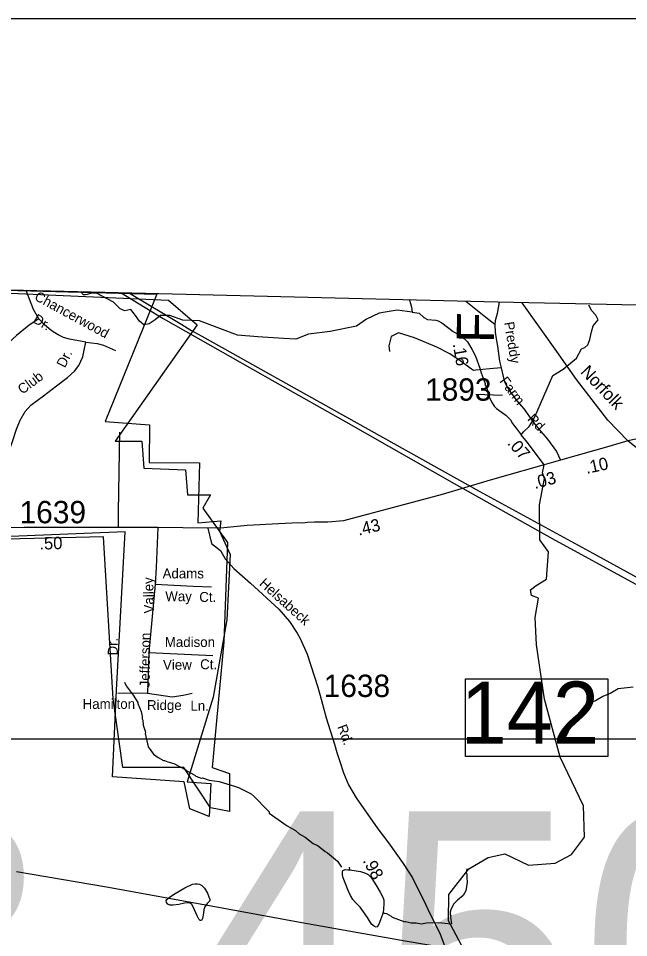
# Model space of a CAD drawing. Extents: x 1551653 to 1702041, y 811336 to 920032.
# Drawn here: x 1606239 to 1610273, y 912119 to 918192 of the extents above; entities that cross this region are included whole.
import ezdxf

# ---------------------------------------------------------------- set-up
doc = ezdxf.new("R2010")
doc.units = 0
for name, color, linetype in [('Old_Level_10', 7, 'Continuous'), ('Old_Level_11', 7, 'Continuous'), ('Old_Level_14', 7, 'Continuous'), ('Old_Level_17', 7, 'Continuous'), ('Old_Level_22', 7, 'Continuous'), ('Old_Level_3', 7, 'Continuous'), ('Old_Level_31', 7, 'Continuous'), ('Old_Level_32', 7, 'Continuous'), ('Old_Level_35', 7, 'Continuous'), ('Old_Level_44', 7, 'Continuous'), ('Old_Level_48', 7, 'Continuous'), ('Old_Level_49', 7, 'Continuous'), ('Old_Level_50', 7, 'Continuous'), ('Old_Level_52', 7, 'Continuous'), ('Old_Level_56', 7, 'Continuous'), ('Old_Level_59', 7, 'Continuous'), ('Old_Level_62', 7, 'Continuous'), ('Old_Level_63', 7, 'Continuous'), ('Old_Level_8', 7, 'Continuous')]:
    doc.layers.add(name, color=color, linetype=linetype)

msp = doc.modelspace()

# ---------------------------------------------------------------- linework, layer by layer
at = {"layer": 'Old_Level_11'}
msp.add_line((1609262.692, 915708.893), (1609439.691, 915703.18), dxfattribs=at)
at = {"layer": 'Old_Level_3'}
msp.add_lwpolyline([(1611286.614, 910514.524), (1604450.097, 910514.524), (1604450.097, 913433.125), (1611286.614, 913433.125), (1611286.614, 910514.524)], dxfattribs=at)
at = {"layer": 'Old_Level_31'}
for p, q in [((1609630.586, 915522.549), (1609630.586, 915522.549)), ((1609715.491, 915242.225), (1609715.491, 915242.225))]:
    msp.add_line(p, q, dxfattribs=at)
msp.add_lwpolyline([(1609195.439, 913828.538), (1610134.789, 913828.538), (1610134.789, 913315.197), (1609195.439, 913315.197), (1609195.439, 913828.538)], dxfattribs=at)
at = {"layer": 'Old_Level_32'}
msp.add_line((1609822.826, 915272.355), (1609715.491, 915242.225), dxfattribs=at)
for points in [[(1609416.123, 916316.536), (1609403.371, 916242.608), (1609391.602, 916193.177), (1609387.837, 916168.697), (1609390.66, 916117.854), (1609397.252, 916075.485), (1609406.196, 916025.113), (1609418.436, 915926.252), (1609429.734, 915881.999), (1609450.92, 915796.79), (1609465.042, 915763.837), (1609492.347, 915723.35), (1609534.245, 915665.446), (1609581.322, 915608.953), (1609636.873, 915529.865)], [(1609636.873, 915529.865), (1609660.882, 915500.206), (1609692.894, 915462.545), (1609736.204, 915411.701), (1609796.463, 915330.73), (1609822.826, 915272.355)], [(1610267.437, 915400.771), (1610141.326, 915364.338), (1609822.826, 915272.355)], [(1610321.18, 915411.948), (1610267.437, 915400.771)], [(1609715.491, 915242.225), (1609435.811, 915162.857), (1609336.315, 915134.404), (1609039.602, 915045.488), (1608388.245, 914872.497), (1608284.689, 914864.039), (1608251.932, 914862.981), (1608196.983, 914862.981), (1608149.432, 914861.924), (1608118.681, 914857.83), (1608090.672, 914858.2), (1607959.189, 914851.439), (1607751.057, 914841.973), (1607596.534, 914826.196), (1607492.508, 914823.727)], [(1607492.508, 914823.727), (1607160.44, 914829.152), (1606902.027, 914829.152), (1606568.972, 914828.207), (1606277.017, 914827.262), (1605951.993, 914826.317), (1605721.453, 914824.427), (1605425.718, 914817.814), (1605200.375, 914800.806), (1605084.15, 914781.102), (1604964.798, 914764.051), (1604852.505, 914747.228)], [(1607492.508, 914823.727), (1607516.379, 914723.13), (1607574.279, 914676.088), (1607605.458, 914621.287), (1607663.093, 914557.039), (1607772.695, 914460.665), (1607961.662, 914287.76), (1608031.58, 914206.504), (1608082.129, 914129.972), (1608101.026, 914094.068), (1608147.322, 913992.026), (1608218.185, 913772.824), (1608239.916, 913695.347), (1608257.868, 913627.319), (1608274.403, 913571.573), (1608327.786, 913397.723), (1608343.848, 913342.923), (1608363.69, 913283.398), (1608388.256, 913207.811), (1608422.27, 913128.445), (1608472.346, 913043.409), (1608615.961, 912838.38), (1608685.267, 912745.523), (1608782.538, 912608.117), (1608843.57, 912514.603), (1608931.304, 912339.029), (1608958.466, 912279.036), (1609025.076, 912148.649), (1609054.366, 912071.172)]]:
    msp.add_lwpolyline(points, dxfattribs=at)
at = {"layer": 'Old_Level_35'}
for p, q in [((1607142.961, 914454.997), (1607101.43, 914002.306)), ((1607101.43, 914002.306), (1607091.97, 913734.091)), ((1607101.43, 914002.306), (1607524.003, 913983.373)), ((1607091.97, 913734.091), (1606896.451, 913730.936))]:
    msp.add_line(p, q, dxfattribs=at)
for points in [[(1606374.335, 916206.725), (1606339.376, 916269.084), (1606313.393, 916336.167), (1606290.62, 916393.596)], [(1609387.837, 916168.697), (1609328.049, 916215.303), (1609197.234, 916321.907)], [(1606374.335, 916206.725), (1606310.087, 916164.207), (1606227.885, 916096.178), (1606172.14, 916046.102), (1606058.287, 915897.763), (1605898.137, 915669.112), (1605857.036, 915619.035), (1605806.015, 915577.463), (1605757.829, 915545.338), (1605706.808, 915516.993), (1605687.911, 915504.711)], [(1606685.187, 916053.661), (1606577.948, 916071.612), (1606538.265, 916083.896), (1606501.416, 916100.903), (1606469.292, 916119.8), (1606442.836, 916140.586), (1606410.239, 916169.876), (1606374.335, 916206.725)], [(1609429.734, 915881.999), (1609356.178, 915876.774), (1609262.577, 915866.82), (1609248.382, 915866.115), (1609234.61, 915875.305), (1609164.983, 915925.848), (1609090.198, 915976.199), (1609005.269, 916019.085), (1608856.834, 916081.881), (1608750.764, 916113.181), (1608703.246, 916089.195), (1608688.871, 916028.467), (1608692.875, 915991.346)], [(1605725.705, 915067.251), (1605835.643, 915072.662), (1605910.892, 915076.699), (1605963.804, 915088.982), (1606021.438, 915114.492), (1606070.098, 915149.451), (1606110.725, 915187.245), (1606139.071, 915235.432), (1606168.36, 915303.46), (1606200.958, 915396.999), (1606227.413, 915478.255), (1606251.507, 915537.78), (1606284.576, 915594.47), (1606322.369, 915636.042), (1606405.042, 915698.402), (1606491.023, 915764.54), (1606563.776, 915820.286), (1606609.6, 915860.914), (1606637.945, 915898.708), (1606665.345, 915956.343), (1606674.793, 915999.805), (1606685.187, 916053.661)], [(1606685.187, 916053.661), (1606759.829, 916043.268), (1606801.401, 916033.82), (1606881.24, 915996.971)], [(1606902.027, 914829.152), (1606901.082, 914932.139), (1606910.383, 915458.079)], [(1607160.44, 914829.152), (1607150.991, 914564.598), (1607142.961, 914454.997)], [(1607142.961, 914454.997), (1607393.815, 914441.768), (1607516.644, 914437.045)], [(1607091.97, 913734.091), (1607255.953, 913708.847), (1607328.484, 913721.469), (1607388.402, 913734.091)]]:
    msp.add_lwpolyline(points, dxfattribs=at)
at = {"layer": 'Old_Level_44'}
for points in [[(1610267.437, 915400.771), (1610134.32, 915536.691), (1609928.278, 915805.264), (1609798.346, 915991.688), (1609569.294, 916313.276)], [(1613844.433, 914661.693), (1613776.851, 914804.85), (1613648.702, 914996.026), (1613571.634, 915078.699), (1613428.006, 915213.218), (1613292.086, 915300.096), (1613022.854, 915424.095), (1612785.059, 915462.257), (1612674.839, 915471.047), (1612572.805, 915466.455), (1612356.31, 915439.502), (1612124.826, 915355.032), (1611951.179, 915283.831), (1611629.148, 915126.225), (1611318.148, 914992.774), (1611240.599, 914969.188), (1611152.321, 914955.175), (1611058.438, 914953.774), (1610956.148, 914964.984), (1610884.684, 914983.2), (1610720.039, 915056.065), (1610588.321, 915141.54), (1610267.437, 915400.771)]]:
    msp.add_lwpolyline(points, dxfattribs=at)
at = {"layer": 'Old_Level_48'}
msp.add_lwpolyline([(1605590.447, 916403.15), (1607231.3, 916330.701), (1607420.251, 916166.816), (1606878.592, 915397.815), (1607054.946, 915397.815), (1607067.543, 915221.324), (1607344.67, 915208.717), (1607357.267, 915044.831), (1607508.428, 915044.831), (1607458.04, 914956.586), (1607621.798, 914729.668), (1607596.605, 914074.126), (1607521.024, 913242.094), (1607634.395, 913204.274), (1607634.395, 912952.143), (1607508.428, 912977.356), (1607332.074, 913242.094), (1606928.979, 913242.094), (1606865.995, 913695.93), (1606803.012, 914767.488), (1605241.02, 914729.668)], dxfattribs=at)
at = {"layer": 'Old_Level_49'}
msp.add_lwpolyline([(1605563.168, 916411.213), (1607154.236, 916368.877), (1606812.117, 915529.153), (1607106.264, 915506.905), (1607102.778, 915256.946), (1607437.218, 915255.716), (1607426.248, 914860.17), (1607578.566, 914871.349), (1607569.476, 914803.986), (1607638.837, 914650.183), (1607616.638, 914217.332), (1607527.748, 913706.445), (1607354.479, 913147.165), (1607511.139, 913137.015), (1607500.169, 912919.352), (1607372.729, 912969.488), (1607334.589, 913148.396), (1606861.227, 913180.281), (1606888.312, 913753.916), (1606946.118, 914799.783), (1605321.49, 914733.551)], dxfattribs=at)
at = {"layer": 'Old_Level_50'}
for p, q in [((1609625.942, 915534.062), (1609625.942, 915534.062)), ((1609708.715, 915242.173), (1609708.715, 915242.173))]:
    msp.add_line(p, q, dxfattribs=at)
at = {"layer": 'Old_Level_52'}
msp.add_lwpolyline([(1645451.821, 915408.716), (1613629.31, 916223.677), (1612893.889, 916242.51), (1609407.795, 916316.714), (1604567.306, 916436.1), (1604121.169, 916447.104), (1597983.715, 916598.477), (1592971.979, 916723.06), (1585567.028, 916909.934), (1571995.505, 917226.835)], dxfattribs=at)
at = {"layer": 'Old_Level_56'}
for points in [[(1606918.58, 916378.108), (1607196.96, 916209.202), (1607934.708, 915790.548), (1608404.622, 915526.034), (1609119.794, 915119.046), (1609767.398, 914755.057), (1610315.661, 914456.128), (1611249.196, 913932.428), (1612433.308, 913281.757), (1613186.246, 912862.194), (1613710.628, 912569.753), (1613796.839, 912508.448), (1614104.456, 912334.626), (1614416.434, 912157.185), (1614561.253, 912065.391), (1614650.895, 911690.549), (1614719.143, 911355.963), (1614760.816, 911141.59), (1614635.826, 911056.879), (1614679.543, 910854.471)], [(1606973.384, 916376.756), (1607318.633, 916169.704), (1607378.121, 916132.873), (1607451.533, 916091.954), (1608081.374, 915740.134), (1609285.079, 915069.053), (1610036.187, 914657.732), (1610846.661, 914213.585), (1611289.54, 913958.025), (1612008.715, 913550.952), (1612163.545, 913468.954), (1612554.938, 913250.064), (1613494.52, 912728.444), (1613822.38, 912554.271), (1613880.411, 912506.279), (1614285.699, 912272.51), (1614601.601, 912100.995), (1614652.664, 911846.605), (1614753.195, 911357.472), (1614798.913, 911165.032)], [(1614591.871, 911084.146), (1613888.092, 911209.353), (1613092.221, 911356.4), (1612465.759, 911469.588), (1611651.715, 911598.794), (1610825.87, 911748.052), (1610111.816, 911874.026), (1608795.146, 912094.895), (1608112.824, 912216.624), (1607514.532, 912327.438), (1606822.289, 912453.369), (1606329.501, 912536.824), (1606227.792, 912554.101)]]:
    msp.add_lwpolyline(points, dxfattribs=at)
at = {"layer": 'Old_Level_59'}
for points in [[(1608842.041, 916251.692), (1608743.149, 916263.626), (1608622.945, 916244.872), (1608541.103, 916205.656), (1608474.607, 916157.915), (1608299.841, 916123.814), (1608156.618, 916105.059), (1608073.072, 916072.663), (1607991.23, 916077.778), (1607822.613, 916087.407), (1607686.882, 916098.239), (1607571.793, 916142.569), (1607437.095, 916193.72), (1607326.267, 916198.836), (1607239.311, 916227.821), (1607179.635, 916227.821), (1607143.829, 916200.54), (1607102.908, 916173.26), (1607068.808, 916166.44), (1607039.822, 916192.016), (1607014.247, 916227.821), (1606983.557, 916268.742), (1606942.636, 916260.217), (1606911.945, 916272.152), (1606867.614, 916316.482), (1606756.787, 916376.159), (1606715.54, 916373.875), (1606694.591, 916367.667), (1606679.849, 916364.564), (1606669.763, 916364.564), (1606652.274, 916384.676)], [(1608825.539, 916331.075), (1608830.533, 916307.105), (1608837.353, 916283.234), (1608842.041, 916251.692)], [(1609636.873, 915529.865), (1609652.389, 915558.798), (1609772.207, 915831.338), (1609841.19, 915874.88), (1609928.999, 915946.49), (1609961.395, 916007.872), (1609983.56, 916018.102), (1610004.021, 916035.153), (1610015.956, 916070.958), (1610027.891, 916120.404), (1610038.121, 916161.325), (1610072.222, 916200.54), (1610056.877, 916231.231), (1610029.596, 916260.217), (1610009.136, 916297.727)], [(1608842.041, 916251.692), (1608889.192, 916243.862), (1608918.924, 916215.257), (1608942.608, 916202.646), (1608998.382, 916197.213), (1609014.273, 916192.804), (1609037.957, 916180.091), (1609112.493, 916122.163), (1609169.703, 916090.585), (1609206.817, 916055.624), (1609237.575, 916006.719), (1609260.336, 915960.172), (1609290.274, 915881.33), (1609297.45, 915849.137), (1609323.697, 915780.444), (1609323.492, 915772.447), (1609334.872, 915750.096), (1609349.534, 915695.655), (1609366.553, 915659.258), (1609383.777, 915630.756), (1609399.361, 915614.352), (1609462.312, 915570.676), (1609491.43, 915539.816), (1609504.861, 915515.517), (1609512.653, 915507.315), (1609529.537, 915484.671), (1609562.492, 915441.36)], [(1609562.492, 915441.36), (1609577.556, 915461.132), (1609615.217, 915495.969), (1609636.873, 915529.865)], [(1609703.714, 915189.428), (1609715.491, 915242.225), (1609604.86, 915390.517), (1609562.492, 915441.36)], [(1609216.865, 912573.122), (1609344.715, 912648.889), (1609453.7, 912672.982), (1609610.77, 912597.523), (1609786.705, 912610.442), (1609895.69, 912667.241), (1609980.684, 912783.711), (1609974.737, 912990.711), (1609820.743, 913312.232), (1609717.705, 913695.167), (1609663.673, 914054.111), (1609655.53, 914234.475), (1609677.782, 914361.604), (1609630.497, 914379.235), (1609624.006, 914417.281), (1609661.093, 914446.047), (1609730.629, 914487.805), (1609742.644, 914666.573), (1609687.015, 914747.306), (1609683.306, 914978.28), (1609716.683, 915152.734), (1609703.714, 915189.428)], [(1609938.751, 909632.983), (1609811.721, 910045.958), (1609806.697, 910354.664), (1609611.693, 911307.336), (1609456.673, 911642.083), (1609252.749, 911912.137), (1609081.736, 912230.788), (1609083.684, 912404.672), (1609216.865, 912573.122)]]:
    msp.add_lwpolyline(points, dxfattribs=at)
at = {"layer": 'Old_Level_62'}
msp.add_line((1608429.67, 912565.843), (1608428.235, 912583.785), dxfattribs=at)
for points in [[(1606940.172, 913807.125), (1606951.552, 913782.827), (1606997.996, 913721.619), (1607028.754, 913672.714), (1607028.549, 913664.717), (1607051.207, 913612.121), (1607058.384, 913579.928), (1607057.974, 913563.934), (1607061.768, 913555.834), (1607064.843, 913521.693), (1607079.607, 913475.351), (1607077.967, 913468.482), (1607097.139, 913378.874), (1607131.895, 913331.917), (1607163.371, 913309.054), (1607198.845, 913290.087), (1607204.894, 913289.984), (1607226.629, 913279.321), (1607266.409, 913270.299), (1607345.252, 913228.161), (1607353.044, 913219.959), (1607406.358, 913192.584), (1607412.202, 913186.433), (1607447.881, 913173.412), (1607455.878, 913174.232), (1607499.554, 913160.084), (1607566.708, 913149.626), (1607668.517, 913119.586), (1607694.251, 913110.871), (1607777.194, 913068.63), (1607798.827, 913052.124), (1607886.487, 912961.696), (1607896.124, 912949.495), (1607897.97, 912941.396), (1608016.182, 912858.555), (1608071.034, 912826.771), (1608094.41, 912804.113), (1608133.882, 912783.095), (1608188.836, 912741.572), (1608220.414, 912724.758), (1608267.371, 912687.541), (1608283.16, 912679.031), (1608347.752, 912623.36), (1608374.921, 912584.502)], [(1610301.795, 913773.702), (1610203.576, 913762.322), (1610154.773, 913733.614), (1610102.177, 913711.059), (1610053.477, 913684.299), (1610003.035, 913665.64), (1609978.531, 913646.262), (1609914.452, 913567.932), (1609899.791, 913544.351), (1609865.752, 913465.201), (1609838.48, 913413.938)], [(1608649.588, 912287.382), (1608647.025, 912272.721), (1608633.082, 912235.914), (1608622.111, 912208.232), (1608609.808, 912189.265), (1608603.349, 912187.932), (1608592.071, 912192.34), (1608573.822, 912208.847), (1608546.55, 912251.19), (1608521.431, 912288.51), (1608498.362, 912320.088), (1608467.4, 912350.333), (1608450.585, 912371.863), (1608433.874, 912398.315), (1608419.315, 912429.791), (1608398.605, 912480.541), (1608386.917, 912514.887), (1608381.483, 912534.88), (1608380.97, 912551.899), (1608384.661, 912563.28), (1608398.297, 912568.713), (1608416.034, 912567.791), (1608429.67, 912565.843)], [(1608429.67, 912565.843), (1608500.413, 912555.385), (1608534.452, 912545.748), (1608552.086, 912535.495), (1608570.336, 912516.118), (1608589.918, 912485.257), (1608608.783, 912456.652), (1608630.313, 912420.051), (1608649.793, 912381.398), (1608655.33, 912366.43), (1608655.74, 912345.104), (1608652.357, 912303.889), (1608649.588, 912287.382)], [(1609203.229, 912573.532), (1609199.538, 912548.516), (1609202.409, 912540.519), (1609202.511, 912516.425), (1609206.715, 912484.334), (1609197.693, 912428.56), (1609179.238, 912396.88), (1609140.688, 912365.507), (1609118.337, 912341.926), (1609099.883, 912310.245), (1609093.526, 912286.357), (1609093.218, 912270.363), (1609097.114, 912262.263), (1609094.961, 912254.266), (1609102.343, 912209.872)], [(1607237.19, 912385.294), (1607275.124, 912410.106), (1607339.921, 912447.63), (1607390.158, 912471.621), (1607407.485, 912475.005), (1607423.377, 912474.8), (1607436.398, 912472.544), (1607452.904, 912463.624), (1607468.693, 912446.092), (1607488.481, 912412.566), (1607503.86, 912370.326), (1607505.193, 912360.996), (1607486.943, 912343.771), (1607470.744, 912323.061), (1607464.08, 912304.299), (1607462.337, 912281.128), (1607456.8, 912244.321), (1607450.136, 912232.838), (1607441.524, 912232.941), (1607431.476, 912240.323), (1607420.199, 912262.161), (1607395.592, 912322.548), (1607386.365, 912337.825), (1607375.6, 912345.924), (1607361.144, 912348.282), (1607336.537, 912347.155), (1607300.961, 912338.235), (1607261.898, 912332.904), (1607240.163, 912333.929), (1607227.245, 912339.158), (1607218.735, 912350.846), (1607215.967, 912363.866), (1607220.375, 912371.761), (1607237.19, 912385.294)], [(1608649.588, 912287.382), (1608657.585, 912281.64), (1608671.529, 912277.437), (1608703.209, 912260.93), (1608709.156, 912254.779), (1608792.612, 912223.406), (1608800.609, 912225.251), (1608836.493, 912216.639), (1608868.481, 912216.126), (1608904.366, 912209.462), (1608936.456, 912216.947), (1609016.426, 912219.612), (1609102.343, 912209.872)]]:
    msp.add_lwpolyline(points, dxfattribs=at)
at = {"layer": 'Old_Level_63'}
msp.add_lwpolyline([(1571207.969, 918191.523), (1633724.041, 918191.523), (1633724.041, 874749.337), (1571207.969, 874749.337), (1571207.969, 918191.523)], dxfattribs=at)

# ---------------------------------------------------------------- texts
at = {"layer": 'Old_Level_10'}
for s, height, rotation, p in [('Chancerwood', 65.61666, 331.4591556, (1606340.005, 916334.637)), ('Dr.', 65.6167, 329.0091194, (1606330.21, 916186.638)), ('Dr.', 65.6167, 63.6142, (1606546.83, 915878.793)), ('Club', 65.6167, 36.9084278, (1606265.73, 915705.164)), ('Valley', 65.6167, 91.1337028, (1607135.39, 914261.266)), ('Dr.', 65.6167, 90, (1606895.941, 913982.94)), ('Jefferson', 65.6167, 89.3273667, (1607106.895, 913771.894)), ('Madison', 65.6166, 359.9237639, (1607207.213, 914039.143)), ('View', 65.6166, 0.311675, (1607195.417, 913888.013)), ('Ct.', 65.6167, 359.3313333, (1607440.371, 913892.477))]:
    msp.add_text(s, height=height, rotation=rotation, dxfattribs=at).set_placement(p)
for s, p in [('Adams', (1607192.593, 914492.135)), ('Way', (1607210.512, 914341.33)), ('Ct.', (1607435.09, 914336.64)), ('Hamilton', (1606664.217, 913630.224)), ('Ridge', (1607089.495, 913622.338)), ('Ln.', (1607376.415, 913617.664))]:
    msp.add_text(s, height=65.6167, dxfattribs=at).set_placement(p)
at = {"layer": 'Old_Level_11'}
for s, rotation, p in [('Preddy', 279.3405528, (1609449.533, 916182.342)), ('Farm', 307.1610083, (1609416.174, 915793.903)), ('Rd.', 314.192575, (1609599.656, 915540.82)), ('Helsabeck', 318.0911167, (1607826.884, 914451.068)), ('Rd.', 290.2587528, (1608345.914, 913512.552))]:
    msp.add_text(s, height=65.6167, rotation=rotation, dxfattribs=at).set_placement(p)
at = {"layer": 'Old_Level_14'}
msp.add_text('Norfolk', height=82.0208, rotation=313.7536222, dxfattribs=at).set_placement((1609949.982, 915851.865))
at = {"layer": 'Old_Level_17'}
for s, rotation, p in [('.16', 279.9951361, (1609109.982, 916039.872)), ('.07', 311.3959306, (1609466.251, 915382.175)), ('.10', 12.2641361, (1609995.537, 915182.125)), ('.03', 15.3190806, (1609653.235, 915081.931)), ('.43', 13.2965444, (1608489.333, 914773.994)), ('.50', 0.9537111, (1606378.606, 914682.799)), ('.98', 298.0585972, (1608513.256, 912627.393))]:
    msp.add_text(s, height=82.0208, rotation=rotation, dxfattribs=at).set_placement(p)
at = {"layer": 'Old_Level_22'}
msp.add_text('F', height=246.062, rotation=89.091425, dxfattribs=at).set_placement((1609381.755, 916046.211))
at = {"layer": 'Old_Level_3'}
msp.add_text('B-4506', height=1788.0542, dxfattribs=at).set_placement((1604902.607, 911164.878))
at = {"layer": 'Old_Level_31'}
msp.add_text('142', height=410.1042, dxfattribs=at).set_placement((1609162.323, 913400.286))
at = {"layer": 'Old_Level_8'}
for s, p in [('1893', (1608927.563, 915665.995)), ('1639', (1606247.384, 914856.184)), ('1638', (1608257.234, 913708.582))]:
    msp.add_text(s, height=147.6375, dxfattribs=at).set_placement(p)

doc.saveas('drawing.dxf')
